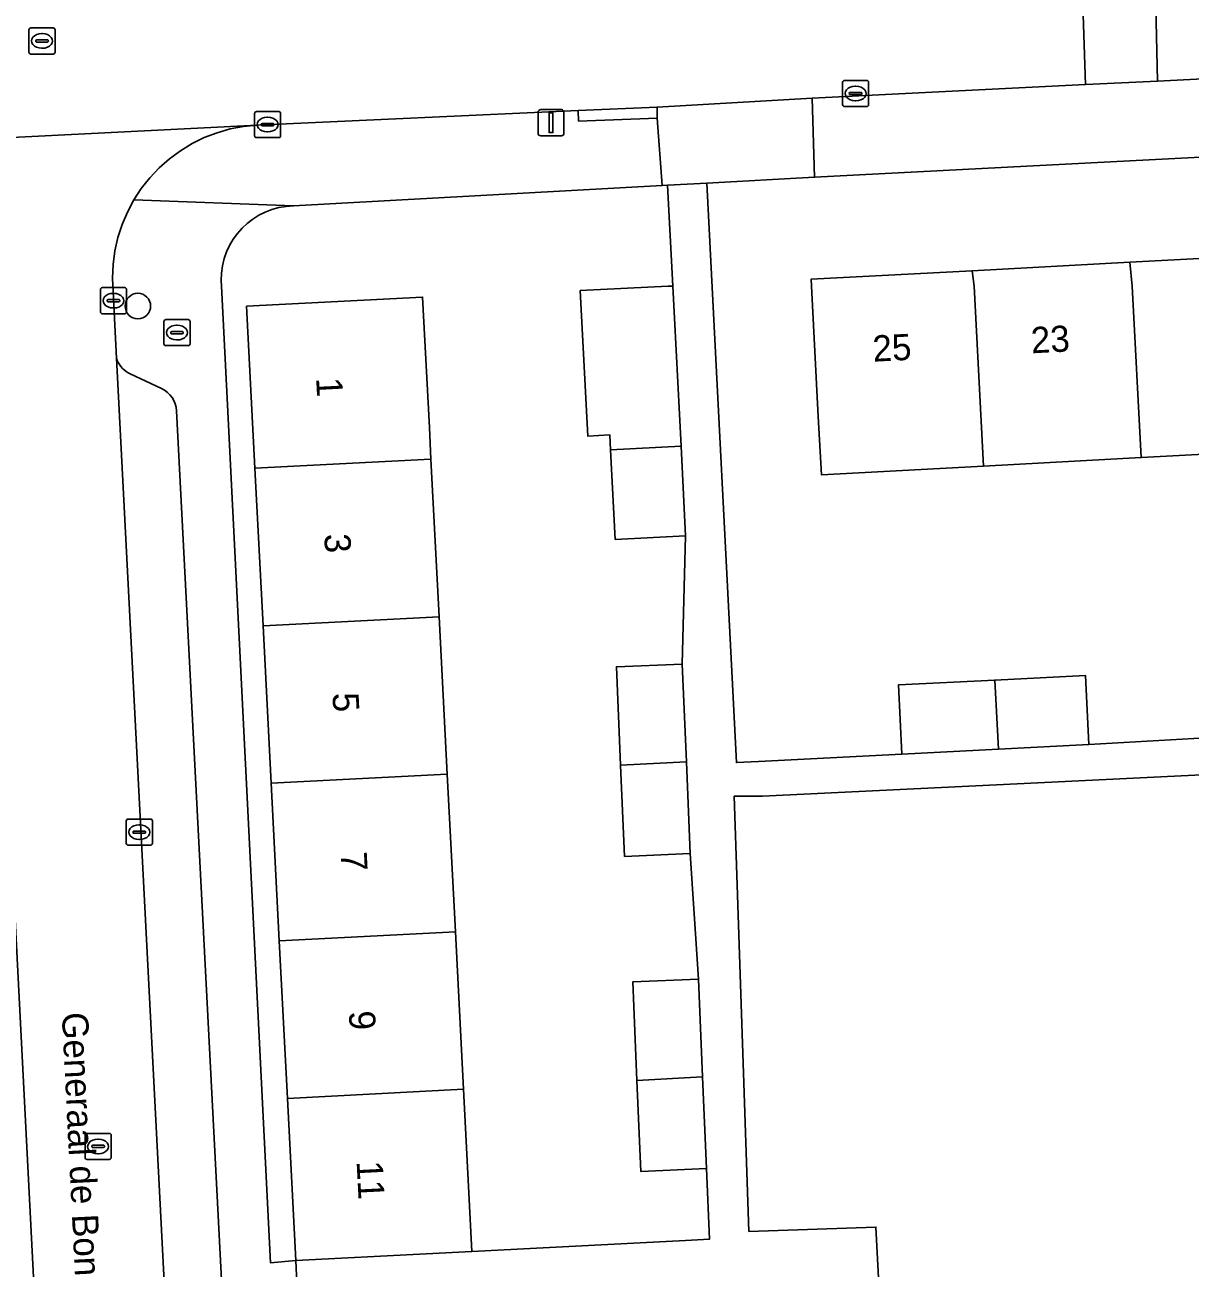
# Model space of a CAD drawing. Extents: x 161084 to 161928, y 385354 to 386522.
# Drawn here: x 161675.55 to 161720.17, y 385962.41 to 386010 of the extents above; entities that cross this region are included whole.
import ezdxf

# ---------------------------------------------------------------- set-up
doc = ezdxf.new("R2010")
doc.units = 0
for name, color, linetype in [('IMGEO_Boom', 7, 'Continuous'), ('IMGEO_Brandkraan', 7, 'Continuous'), ('IMGEO_Erf', 7, 'Continuous'), ('IMGEO_Kolk', 7, 'Continuous'), ('IMGEO_Lichtmast', 7, 'Continuous'), ('IMGEO_Openbare_ruimte_label', 7, 'Continuous'), ('IMGEO_Pand', 7, 'Continuous'), ('IMGEO_Pand_nummerreeks', 7, 'Continuous'), ('IMGEO_Parkeervlak_open', 7, 'Continuous'), ('IMGEO_Rijbaan_lokaal_open', 7, 'Continuous'), ('IMGEO_Rioolput', 7, 'Continuous'), ('IMGEO_Voetpad_open', 7, 'Continuous')]:
    doc.layers.add(name, color=color, linetype=linetype)

msp = doc.modelspace()

# ---------------------------------------------------------------- linework, layer by layer
at = {"layer": 'IMGEO_Boom'}
msp.add_circle((161679.876, 385999.234), 0.489, dxfattribs=at)
at = {"layer": 'IMGEO_Brandkraan'}
for p, q in [((161680.874, 385997.793), (161680.874, 385998.645)), ((161680.949, 385998.719), (161681.801, 385998.719)), ((161681.362, 385998.499), (161681.387, 385998.499)), ((161681.875, 385998.645), (161681.875, 385997.793)), ((161681.133, 385998.213), (161681.133, 385998.225)), ((161681.571, 385998.176), (161681.173, 385998.176)), ((161681.176, 385998.262), (161681.574, 385998.262)), ((161681.617, 385998.225), (161681.617, 385998.213)), ((161681.801, 385997.719), (161680.949, 385997.719)), ((161681.385, 385997.939), (161681.36, 385997.939))]:
    msp.add_line(p, q, dxfattribs=at)
for points in [[(161680.874, 385997.793), (161680.874, 385998.645)], [(161680.949, 385998.719), (161681.801, 385998.719)], [(161681.875, 385998.645), (161681.875, 385997.793)], [(161681.801, 385997.719), (161680.949, 385997.719)]]:
    msp.add_lwpolyline(points, dxfattribs=at)
for centre, radius, start, end in [((161680.951, 385998.643), 0.0765, 91.552, 178.448), ((161680.951, 385998.643), 0.0765, 91.552, 178.448), ((161681.799, 385998.643), 0.0765, 1.552, 88.448), ((161681.799, 385998.643), 0.0765, 1.552, 88.448), ((161681.173, 385998.222), 0.0403, 85.8775, 175.7526), ((161681.17, 385998.212), 0.0366, 178.938, 274.7102), ((161681.574, 385998.219), 0.043, 264.8664, 352.4533), ((161681.578, 385998.224), 0.0386, 1.7309, 96.639), ((161680.951, 385997.795), 0.0765, 181.552, 268.448), ((161680.951, 385997.795), 0.0765, 181.552, 268.448), ((161681.799, 385997.795), 0.0765, 271.552, 358.448), ((161681.799, 385997.795), 0.0765, 271.552, 358.448)]:
    msp.add_arc(centre, radius, start, end, dxfattribs=at)
for centre, major_axis, ratio, start_param, end_param in [((161681.361, 385998.219), (-0.387, 0.002), 0.722429, 4.712389, 7.853982), ((161681.386, 385998.219), (-0.39, 0.002), 0.717154, 1.570796, 4.712389)]:
    msp.add_ellipse(centre, major_axis=major_axis, ratio=ratio, start_param=start_param, end_param=end_param, dxfattribs=at)
at = {"layer": 'IMGEO_Erf'}
for points in [[(161726.736, 386005.249), (161705.791, 386004.163), (161701.67, 386003.944), (161702.797, 385981.763), (161703.637, 385981.806), (161709.133, 385982.085), (161708.999, 385984.732), (161712.693, 385984.92), (161716.16, 385985.096), (161716.294, 385982.449), (161721.205, 385982.734)], [(161700.852, 385990.445), (161698.156, 385990.306), (161697.98, 385993.727), (161697.951, 385994.301), (161697.107, 385994.258), (161696.819, 385999.827), (161700.184, 386000), (161700.359, 386000), (161700.159, 386003.864), (161699.949, 386003.852), (161685.842, 386003.067)], [(161724.332, 385993.761), (161718.297, 385993.437), (161712.26, 385993.112), (161706.052, 385992.778), (161705.934, 385995.007), (161705.671, 386000), (161705.657, 386000.263), (161711.821, 386000.589), (161717.866, 386000.909), (161723.911, 386001.229)], [(161683.07, 386000.212), (161683.081, 386000), (161683.271, 385996.206), (161684.953, 385962.614), (161685.924, 385962.703), (161685.604, 385968.909), (161685.292, 385974.938), (161684.981, 385980.968), (161684.67, 385986.997), (161684.358, 385993.026), (161684.038, 385999.23), (161690.78, 385999.578), (161691.038, 385994.585), (161691.101, 385993.373), (161691.412, 385987.344), (161691.723, 385981.315), (161692.034, 385975.285), (161692.346, 385969.256), (161692.666, 385963.051), (161700.847, 385963.472), (161701.768, 385963.52), (161701.653, 385966.218), (161699.135, 385966.11), (161698.986, 385969.598), (161698.825, 385973.368), (161701.343, 385973.475), (161701.03, 385978.277), (161698.512, 385978.169), (161698.363, 385981.657), (161698.202, 385985.427), (161700.72, 385985.534), (161700.852, 385990.445)], [(161727.694, 385981.639), (161713.545, 385980.95), (161703.796, 385980.476), (161702.71, 385980.475), (161703.273, 385963.815), (161708.138, 385963.979), (161708.263, 385961.554), (161710.809, 385961.685), (161710.983, 385958.314), (161711.179, 385954.514), (161708.633, 385954.383), (161708.863, 385949.479), (161711.409, 385949.61), (161711.583, 385946.239), (161711.779, 385942.439), (161709.233, 385942.308), (161709.367, 385939.711), (161712.058, 385939.882), (161723.186, 385940.589)]]:
    msp.add_lwpolyline(points, dxfattribs=at)
msp.add_arc((161685.885, 386000.252), 2.816, 90.8801, 180.81, dxfattribs=at)
at = {"layer": 'IMGEO_Kolk'}
for p, q in [((161706.86, 386006.945), (161706.86, 386007.797)), ((161706.935, 386007.871), (161707.787, 386007.871)), ((161707.348, 386007.651), (161707.373, 386007.651)), ((161707.861, 386007.797), (161707.861, 386006.945)), ((161707.119, 386007.365), (161707.119, 386007.377)), ((161707.557, 386007.328), (161707.159, 386007.328)), ((161707.162, 386007.414), (161707.56, 386007.414)), ((161707.371, 386007.091), (161707.346, 386007.091)), ((161707.603, 386007.377), (161707.603, 386007.365)), ((161684.343, 386005.755), (161684.343, 386006.607)), ((161684.418, 386006.681), (161685.27, 386006.681)), ((161685.344, 386006.607), (161685.344, 386005.755)), ((161707.787, 386006.871), (161706.935, 386006.871)), ((161684.602, 386006.175), (161684.602, 386006.187)), ((161685.04, 386006.138), (161684.642, 386006.138)), ((161684.645, 386006.224), (161685.043, 386006.224)), ((161684.831, 386006.461), (161684.856, 386006.461)), ((161685.086, 386006.187), (161685.086, 386006.175)), ((161685.27, 386005.681), (161684.418, 386005.681)), ((161684.854, 386005.901), (161684.829, 386005.901)), ((161678.517, 385999.942), (161679.369, 385999.942)), ((161678.442, 385999.016), (161678.442, 385999.868)), ((161678.701, 385999.436), (161678.701, 385999.448)), ((161678.744, 385999.485), (161679.142, 385999.485)), ((161678.93, 385999.722), (161678.955, 385999.722)), ((161679.185, 385999.448), (161679.185, 385999.436)), ((161679.443, 385999.868), (161679.443, 385999.016)), ((161679.139, 385999.399), (161678.741, 385999.399)), ((161678.953, 385999.162), (161678.928, 385999.162)), ((161679.369, 385998.942), (161678.517, 385998.942)), ((161679.431, 385978.672), (161679.431, 385979.524)), ((161679.506, 385979.598), (161680.358, 385979.598)), ((161680.432, 385979.524), (161680.432, 385978.672)), ((161679.69, 385979.092), (161679.69, 385979.104)), ((161680.128, 385979.055), (161679.73, 385979.055)), ((161679.733, 385979.141), (161680.131, 385979.141)), ((161679.919, 385979.378), (161679.944, 385979.378)), ((161680.174, 385979.104), (161680.174, 385979.092)), ((161680.358, 385978.598), (161679.506, 385978.598)), ((161679.942, 385978.818), (161679.917, 385978.818))]:
    msp.add_line(p, q, dxfattribs=at)
for points in [[(161706.86, 386006.945), (161706.86, 386007.797)], [(161706.935, 386007.871), (161707.787, 386007.871)], [(161707.861, 386007.797), (161707.861, 386006.945)], [(161684.343, 386005.755), (161684.343, 386006.607)], [(161684.418, 386006.681), (161685.27, 386006.681)], [(161685.344, 386006.607), (161685.344, 386005.755)], [(161707.787, 386006.871), (161706.935, 386006.871)], [(161685.27, 386005.681), (161684.418, 386005.681)], [(161678.517, 385999.942), (161679.369, 385999.942)], [(161678.442, 385999.016), (161678.442, 385999.868)], [(161679.443, 385999.868), (161679.443, 385999.016)], [(161679.369, 385998.942), (161678.517, 385998.942)], [(161679.431, 385978.672), (161679.431, 385979.524)], [(161679.506, 385979.598), (161680.358, 385979.598)], [(161680.432, 385979.524), (161680.432, 385978.672)], [(161680.358, 385978.598), (161679.506, 385978.598)]]:
    msp.add_lwpolyline(points, dxfattribs=at)
for centre, radius, start, end in [((161706.937, 386007.795), 0.0765, 91.552, 178.448), ((161706.937, 386007.795), 0.0765, 91.552, 178.448), ((161707.785, 386007.795), 0.0765, 1.552, 88.448), ((161707.785, 386007.795), 0.0765, 1.552, 88.448), ((161707.159, 386007.374), 0.0403, 85.8775, 175.7526), ((161707.156, 386007.364), 0.0366, 178.938, 274.7102), ((161707.56, 386007.371), 0.043, 264.8664, 352.4533), ((161707.564, 386007.376), 0.0386, 1.7309, 96.639), ((161684.42, 386006.605), 0.0765, 91.552, 178.448), ((161684.42, 386006.605), 0.0765, 91.552, 178.448), ((161685.268, 386006.605), 0.0765, 1.552, 88.448), ((161685.268, 386006.605), 0.0765, 1.552, 88.448), ((161706.937, 386006.947), 0.0765, 181.552, 268.448), ((161706.937, 386006.947), 0.0765, 181.552, 268.448), ((161707.785, 386006.947), 0.0765, 271.552, 358.448), ((161707.785, 386006.947), 0.0765, 271.552, 358.448), ((161684.642, 386006.184), 0.0403, 85.8775, 175.7526), ((161684.639, 386006.174), 0.0366, 178.938, 274.7102), ((161685.043, 386006.181), 0.043, 264.8664, 352.4533), ((161685.047, 386006.186), 0.0386, 1.7309, 96.639), ((161684.42, 386005.757), 0.0765, 181.552, 268.448), ((161684.42, 386005.757), 0.0765, 181.552, 268.448), ((161685.268, 386005.757), 0.0765, 271.552, 358.448), ((161685.268, 386005.757), 0.0765, 271.552, 358.448), ((161678.519, 385999.866), 0.0765, 91.552, 178.448), ((161678.519, 385999.866), 0.0765, 91.552, 178.448), ((161679.367, 385999.866), 0.0765, 1.552, 88.448), ((161679.367, 385999.866), 0.0765, 1.552, 88.448), ((161678.741, 385999.445), 0.0403, 85.8775, 175.7526), ((161678.738, 385999.435), 0.0366, 178.938, 274.7102), ((161679.142, 385999.442), 0.043, 264.8664, 352.4533), ((161679.146, 385999.447), 0.0386, 1.7309, 96.639), ((161678.519, 385999.018), 0.0765, 181.552, 268.448), ((161678.519, 385999.018), 0.0765, 181.552, 268.448), ((161679.367, 385999.018), 0.0765, 271.552, 358.448), ((161679.367, 385999.018), 0.0765, 271.552, 358.448), ((161679.508, 385979.522), 0.0765, 91.552, 178.448), ((161679.508, 385979.522), 0.0765, 91.552, 178.448), ((161680.356, 385979.522), 0.0765, 1.552, 88.448), ((161680.356, 385979.522), 0.0765, 1.552, 88.448), ((161679.73, 385979.101), 0.0403, 85.8775, 175.7526), ((161679.727, 385979.091), 0.0366, 178.938, 274.7102), ((161680.131, 385979.098), 0.043, 264.8664, 352.4533), ((161680.135, 385979.103), 0.0386, 1.7309, 96.639), ((161679.508, 385978.674), 0.0765, 181.552, 268.448), ((161679.508, 385978.674), 0.0765, 181.552, 268.448), ((161680.356, 385978.674), 0.0765, 271.552, 358.448), ((161680.356, 385978.674), 0.0765, 271.552, 358.448)]:
    msp.add_arc(centre, radius, start, end, dxfattribs=at)
for centre, major_axis, ratio, start_param, end_param in [((161707.347, 386007.371), (-0.387, 0.002), 0.722429, 4.712389, 7.853982), ((161707.372, 386007.371), (-0.39, 0.002), 0.717154, 1.570796, 4.712389), ((161684.83, 386006.181), (-0.387, 0.002), 0.722429, 4.712389, 7.853982), ((161684.855, 386006.181), (-0.39, 0.002), 0.717154, 1.570796, 4.712389), ((161678.929, 385999.442), (-0.387, 0.002), 0.722429, 4.712389, 7.853982), ((161678.954, 385999.442), (-0.39, 0.002), 0.717154, 1.570796, 4.712389), ((161679.918, 385979.098), (-0.387, 0.002), 0.722429, 4.712389, 7.853982), ((161679.943, 385979.098), (-0.39, 0.002), 0.717154, 1.570796, 4.712389)]:
    msp.add_ellipse(centre, major_axis=major_axis, ratio=ratio, start_param=start_param, end_param=end_param, dxfattribs=at)
at = {"layer": 'IMGEO_Lichtmast'}
for p, q in [((161695.203, 386005.853), (161695.203, 386006.653)), ((161695.203, 386006.653), (161695.203, 386005.853)), ((161695.303, 386006.753), (161696.093, 386006.753)), ((161696.093, 386006.753), (161695.303, 386006.753)), ((161696.193, 386006.653), (161696.193, 386005.853)), ((161696.193, 386005.853), (161696.193, 386006.653)), ((161696.093, 386005.753), (161695.303, 386005.753)), ((161695.303, 386005.753), (161696.093, 386005.753))]:
    msp.add_line(p, q, dxfattribs=at)
msp.add_lwpolyline([(161695.623, 386006.628), (161695.773, 386006.628), (161695.773, 386005.878), (161695.623, 386005.878), (161695.623, 386006.628)], dxfattribs=at)
for centre, start, end in [((161695.303, 386006.653), 90, 180), ((161695.303, 386006.653), 90, 180), ((161696.093, 386006.653), 0, 90), ((161696.093, 386006.653), 360, 90), ((161695.303, 386005.853), 180, 270), ((161695.303, 386005.853), 180, 270), ((161696.093, 386005.853), 270, 0), ((161696.093, 386005.853), 270, 0)]:
    msp.add_arc(centre, 0.1, start, end, dxfattribs=at)
at = {"layer": 'IMGEO_Pand'}
for points in [[(161717.95, 386000), (161717.866, 386000.909), (161711.821, 386000.589), (161711.896, 386000), (161712.26, 385993.112), (161718.297, 385993.437)], [(161718.297, 385993.437), (161724.332, 385993.761), (161723.976, 386000), (161723.911, 386001.229), (161717.866, 386000.909), (161717.95, 386000)], [(161711.896, 386000), (161711.821, 386000.589), (161705.657, 386000.263), (161705.671, 386000), (161705.934, 385995.007), (161706.052, 385992.778), (161712.26, 385993.112)], [(161700.676, 385993.866), (161700.359, 386000), (161700.184, 386000), (161696.819, 385999.827), (161697.107, 385994.258), (161697.951, 385994.301), (161697.98, 385993.727)], [(161691.101, 385993.373), (161691.038, 385994.585), (161690.78, 385999.578), (161684.038, 385999.23), (161684.358, 385993.026)], [(161697.98, 385993.727), (161698.156, 385990.306), (161700.852, 385990.445), (161700.676, 385993.866)], [(161684.358, 385993.026), (161684.67, 385986.997), (161691.412, 385987.344), (161691.101, 385993.373)], [(161684.67, 385986.997), (161684.981, 385980.968), (161691.723, 385981.315), (161691.412, 385987.344)], [(161700.72, 385985.534), (161698.202, 385985.427), (161698.363, 385981.657), (161700.88, 385981.786)], [(161708.999, 385984.732), (161709.133, 385982.085), (161712.833, 385982.273), (161712.693, 385984.92)], [(161716.294, 385982.449), (161716.16, 385985.096), (161712.693, 385984.92), (161712.833, 385982.273)], [(161698.512, 385978.169), (161701.03, 385978.277), (161700.88, 385981.786), (161698.363, 385981.657)], [(161684.981, 385980.968), (161685.292, 385974.938), (161692.034, 385975.285), (161691.723, 385981.315)], [(161692.346, 385969.256), (161692.034, 385975.285), (161685.292, 385974.938), (161685.604, 385968.909)], [(161701.343, 385973.475), (161698.825, 385973.368), (161698.986, 385969.598), (161701.503, 385969.727)], [(161699.135, 385966.11), (161701.653, 385966.218), (161701.503, 385969.727), (161698.986, 385969.598)], [(161685.604, 385968.909), (161685.924, 385962.703), (161690.918, 385962.961), (161692.666, 385963.051), (161692.346, 385969.256)]]:
    msp.add_lwpolyline(points, close=True, dxfattribs=at)
at = {"layer": 'IMGEO_Parkeervlak_open'}
for points in [[(161680.779, 385996.077), (161679.584, 385996.638), (161679.5, 385996.683), (161679.424, 385996.733), (161679.353, 385996.789), (161679.288, 385996.851), (161679.228, 385996.919), (161679.175, 385996.993), (161679.128, 385997.07), (161679.089, 385997.151), (161679.057, 385997.236), (161681.507, 385949.783)], [(161683.555, 385952.836), (161681.354, 385995.225)]]:
    msp.add_lwpolyline(points, dxfattribs=at)
msp.add_arc((161680.36, 385995.174), 0.995, 2.9218, 65.1076, dxfattribs=at)
at = {"layer": 'IMGEO_Rijbaan_lokaal_open'}
for points in [[(161775.161, 386017.586), (161743.594, 386015.993), (161718.764, 386014.722), (161718.918, 386007.84), (161753.294, 386009.6), (161775.486, 386010.724)], [(161718.764, 386014.722), (161715.933, 386014.595), (161716.164, 386007.713), (161718.918, 386007.84)], [(161715.933, 386014.595), (161666.424, 386012.052), (161666.566, 386005.244), (161668.688, 386005.373), (161684.448, 386006.162), (161696.74, 386006.724), (161699.762, 386006.848), (161705.698, 386007.187), (161716.164, 386007.713)]]:
    msp.add_lwpolyline(points, close=True, dxfattribs=at)
for points in [[(161679.11, 386001.853), (161679.27, 386002.352), (161679.474, 386002.834), (161679.72, 386003.296), (161680.006, 386003.734), (161680.33, 386004.145), (161680.69, 386004.525), (161681.082, 386004.872), (161681.503, 386005.182), (161681.951, 386005.453), (161682.421, 386005.683), (161682.909, 386005.871), (161683.413, 386006.014), (161683.927, 386006.111), (161684.448, 386006.162), (161668.688, 386005.373)], [(161681.999, 385940.261), (161681.507, 385949.783), (161679.057, 385997.236), (161678.912, 386000.035), (161678.905, 386000.301), (161678.927, 386000.824), (161678.996, 386001.343), (161679.11, 386001.853)], [(161673.954, 385999.484), (161674.147, 385995.682), (161678.148, 385917.743)]]:
    msp.add_lwpolyline(points, dxfattribs=at)
at = {"layer": 'IMGEO_Rioolput'}
for p, q in [((161675.707, 386008.956), (161675.707, 386009.808)), ((161675.782, 386009.882), (161676.634, 386009.882)), ((161676.195, 386009.662), (161676.22, 386009.662)), ((161676.708, 386009.808), (161676.708, 386008.956)), ((161675.966, 386009.376), (161675.966, 386009.388)), ((161676.404, 386009.339), (161676.006, 386009.339)), ((161676.009, 386009.425), (161676.407, 386009.425)), ((161676.218, 386009.102), (161676.193, 386009.102)), ((161676.45, 386009.388), (161676.45, 386009.376)), ((161676.634, 386008.882), (161675.782, 386008.882)), ((161677.929, 385967.569), (161678.781, 385967.569)), ((161677.854, 385966.643), (161677.854, 385967.495)), ((161678.113, 385967.063), (161678.113, 385967.075)), ((161678.156, 385967.112), (161678.554, 385967.112)), ((161678.342, 385967.349), (161678.367, 385967.349)), ((161678.597, 385967.075), (161678.597, 385967.063)), ((161678.855, 385967.495), (161678.855, 385966.643)), ((161678.551, 385967.026), (161678.153, 385967.026)), ((161678.365, 385966.789), (161678.34, 385966.789)), ((161678.781, 385966.569), (161677.929, 385966.569))]:
    msp.add_line(p, q, dxfattribs=at)
for points in [[(161675.707, 386008.956), (161675.707, 386009.808)], [(161675.782, 386009.882), (161676.634, 386009.882)], [(161676.708, 386009.808), (161676.708, 386008.956)], [(161676.634, 386008.882), (161675.782, 386008.882)], [(161677.929, 385967.569), (161678.781, 385967.569)], [(161677.854, 385966.643), (161677.854, 385967.495)], [(161678.855, 385967.495), (161678.855, 385966.643)], [(161678.781, 385966.569), (161677.929, 385966.569)]]:
    msp.add_lwpolyline(points, dxfattribs=at)
for centre, radius, start, end in [((161675.784, 386009.806), 0.0765, 91.552, 178.448), ((161675.784, 386009.806), 0.0765, 91.552, 178.448), ((161676.632, 386009.806), 0.0765, 1.552, 88.448), ((161676.632, 386009.806), 0.0765, 1.552, 88.448), ((161675.784, 386008.958), 0.0765, 181.552, 268.448), ((161675.784, 386008.958), 0.0765, 181.552, 268.448), ((161676.006, 386009.385), 0.0403, 85.8775, 175.7526), ((161676.003, 386009.375), 0.0366, 178.938, 274.7102), ((161676.407, 386009.382), 0.043, 264.8664, 352.4533), ((161676.411, 386009.387), 0.0386, 1.7309, 96.639), ((161676.632, 386008.958), 0.0765, 271.552, 358.448), ((161676.632, 386008.958), 0.0765, 271.552, 358.448), ((161677.931, 385967.493), 0.0765, 91.552, 178.448), ((161677.931, 385967.493), 0.0765, 91.552, 178.448), ((161678.779, 385967.493), 0.0765, 1.552, 88.448), ((161678.779, 385967.493), 0.0765, 1.552, 88.448), ((161678.153, 385967.072), 0.0403, 85.8775, 175.7526), ((161678.558, 385967.074), 0.0386, 1.7309, 96.639), ((161677.931, 385966.645), 0.0765, 181.552, 268.448), ((161677.931, 385966.645), 0.0765, 181.552, 268.448), ((161678.15, 385967.062), 0.0366, 178.938, 274.7102), ((161678.554, 385967.069), 0.043, 264.8664, 352.4533), ((161678.779, 385966.645), 0.0765, 271.552, 358.448), ((161678.779, 385966.645), 0.0765, 271.552, 358.448)]:
    msp.add_arc(centre, radius, start, end, dxfattribs=at)
for centre, major_axis, ratio, start_param, end_param in [((161676.194, 386009.382), (-0.387, 0.002), 0.722429, 4.712389, 7.853982), ((161676.219, 386009.382), (-0.39, 0.002), 0.717154, 1.570796, 4.712389), ((161678.341, 385967.069), (-0.387, 0.002), 0.722429, 4.712389, 7.853982), ((161678.366, 385967.069), (-0.39, 0.002), 0.717154, 1.570796, 4.712389)]:
    msp.add_ellipse(centre, major_axis=major_axis, ratio=ratio, start_param=start_param, end_param=end_param, dxfattribs=at)
at = {"layer": 'IMGEO_Voetpad_open'}
for points in [[(161807.553, 386012.306), (161778.255, 386010.868), (161775.486, 386010.724), (161753.294, 386009.6), (161718.918, 386007.84), (161716.164, 386007.713), (161705.698, 386007.187), (161705.791, 386004.163), (161726.736, 386005.249), (161784.291, 386008.06), (161785.703, 386008.129), (161803.599, 386008.957)], [(161721.205, 385982.734), (161716.294, 385982.449), (161712.833, 385982.273), (161709.133, 385982.085), (161703.637, 385981.806), (161702.797, 385981.763), (161701.67, 386003.944), (161700.159, 386003.864), (161700.359, 386000), (161700.676, 385993.866), (161700.852, 385990.445), (161700.72, 385985.534), (161700.88, 385981.786), (161701.03, 385978.277), (161701.343, 385973.475), (161701.503, 385969.727), (161701.653, 385966.218), (161701.768, 385963.52), (161700.847, 385963.472), (161692.666, 385963.051), (161690.918, 385962.961), (161685.924, 385962.703), (161685.993, 385961.287)], [(161685.842, 386003.067), (161679.72, 386003.296), (161679.474, 386002.834), (161679.27, 386002.352), (161679.11, 386001.853), (161678.996, 386001.343), (161678.927, 386000.824), (161678.905, 386000.301), (161678.912, 386000.035), (161679.057, 385997.236), (161679.089, 385997.151), (161679.128, 385997.07), (161679.175, 385996.993), (161679.228, 385996.919), (161679.288, 385996.851), (161679.353, 385996.789), (161679.424, 385996.733), (161679.5, 385996.683), (161679.584, 385996.638), (161680.779, 385996.077)], [(161712.258, 385936.058), (161712.058, 385939.882), (161709.367, 385939.711), (161707.821, 385939.613), (161700.855, 385939.262), (161694.068, 385938.921), (161687.106, 385938.57), (161686.765, 385945.344), (161685.993, 385961.287), (161685.924, 385962.703), (161684.953, 385962.614), (161683.271, 385996.206), (161683.081, 386000), (161683.07, 386000.212)], [(161678.148, 385917.743), (161674.147, 385995.682), (161668.817, 385995.372), (161668.766, 385995.363)], [(161681.354, 385995.225), (161683.555, 385952.836)], [(161708.263, 385961.554), (161708.138, 385963.979), (161703.273, 385963.815), (161702.71, 385980.475), (161703.796, 385980.476), (161713.545, 385980.95), (161727.694, 385981.639)]]:
    msp.add_lwpolyline(points, dxfattribs=at)
for points in [[(161705.698, 386007.187), (161699.762, 386006.848), (161699.767, 386006.432), (161699.949, 386003.852), (161700.159, 386003.864), (161701.67, 386003.944), (161705.791, 386004.163)], [(161699.767, 386006.432), (161696.756, 386006.314), (161696.74, 386006.724), (161684.448, 386006.162), (161683.927, 386006.111), (161683.413, 386006.014), (161682.909, 386005.871), (161682.421, 386005.683), (161681.951, 386005.453), (161681.503, 386005.182), (161681.082, 386004.872), (161680.69, 386004.525), (161680.33, 386004.145), (161680.006, 386003.734), (161679.72, 386003.296), (161685.842, 386003.067), (161699.949, 386003.852)], [(161699.762, 386006.848), (161696.74, 386006.724), (161696.756, 386006.314), (161699.767, 386006.432)]]:
    msp.add_lwpolyline(points, close=True, dxfattribs=at)
for centre, radius, start, end in [((161685.885, 386000.252), 2.816, 90.8801, 180.81), ((161680.36, 385995.174), 0.995, 2.9218, 65.1076)]:
    msp.add_arc(centre, radius, start, end, dxfattribs=at)

# ---------------------------------------------------------------- texts
at = {"layer": 'IMGEO_Openbare_ruimte_label'}
msp.add_text('Generaal de Bonsstraat', height=1, rotation=272.8653, dxfattribs=at).set_placement((161676.964, 385972.181))
at = {"layer": 'IMGEO_Pand_nummerreeks'}
for s, rotation, p in [('23', 3.0283, (161714.1, 385997.424)), ('25', 3.0283, (161708.037, 385997.103)), ('1', 272.9557, (161686.703, 385996.477)), ('3', 272.9557, (161687.012, 385990.503)), ('5', 272.9557, (161687.326, 385984.415)), ('7', 272.9557, (161687.64, 385978.327)), ('9', 272.9557, (161687.955, 385972.239)), ('11', 272.9557, (161688.252, 385966.497))]:
    msp.add_text(s, height=1, rotation=rotation, dxfattribs=at).set_placement(p)

doc.saveas('drawing.dxf')
